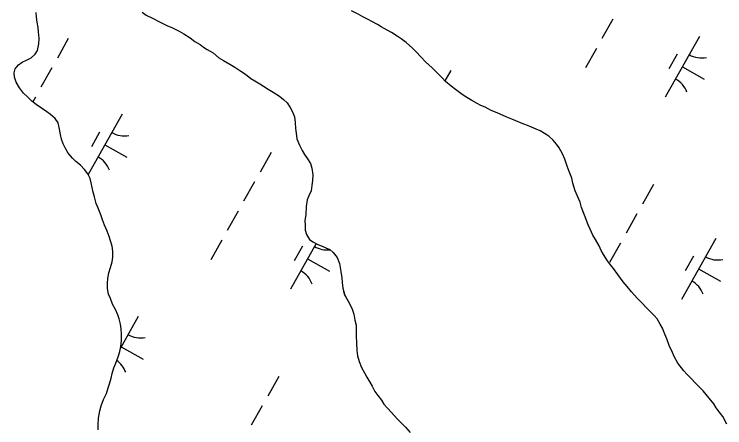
# Model space of a CAD drawing. Extents: x 3913936 to 3933962, y 195330 to 217741.
# Drawn here: x 3930584 to 3931092, y 209417 to 209713 of the extents above; entities that cross this region are included whole.
import ezdxf

# ---------------------------------------------------------------- set-up
doc = ezdxf.new("R2010")
doc.units = 0
doc.layers.add('V-TOPO-SHOR', color=7, linetype='Continuous')
doc.layers.add('V-WETL-SWMP', color=7, linetype='Continuous')

msp = doc.modelspace()

# ---------------------------------------------------------------- linework, layer by layer
at = {"layer": 'V-TOPO-SHOR'}
for points in [[(3930583.82, 209670.51), (3930584.58, 209673.56), (3930586.79, 209676.3), (3930589.43, 209678.17), (3930592.65, 209679.59), (3930595.87, 209681.44), (3930598.81, 209684.03), (3930600.44, 209686.63), (3930601.51, 209691.28), (3930601.56, 209695.21), (3930601.17, 209700.01), (3930600.92, 209703.07), (3930600.23, 209706.86), (3930599.69, 209710.51), (3930599.58, 209713.86)], [(3930675.26, 209714.04), (3930678.29, 209711.97), (3930682.64, 209709.6), (3930688.28, 209706.77), (3930693.06, 209704.53), (3930696.97, 209702.89), (3930701.75, 209700.36), (3930705.07, 209698.43), (3930709.55, 209695.62), (3930713.02, 209693.11), (3930716.78, 209690.88), (3930719.23, 209688.96), (3930721.83, 209687.33), (3930726.02, 209684.81), (3930730.21, 209681.42), (3930733.39, 209679.49), (3930738.02, 209676.82), (3930741.49, 209674.74), (3930745.82, 209671.79), (3930749.15, 209669.71), (3930753.04, 209666.61), (3930755.93, 209664.83), (3930759.4, 209662.76), (3930762.15, 209661.13), (3930765.47, 209658.91), (3930769.09, 209656.83), (3930773.57, 209653.87), (3930776.45, 209651.51), (3930778.9, 209649.15), (3930781.05, 209645.78), (3930782.76, 209642.71), (3930784.18, 209639.05), (3930784.71, 209635.12), (3930784.96, 209630.75), (3930785.36, 209627.4), (3930786.04, 209623.32), (3930787.73, 209618.79), (3930789.73, 209615.12), (3930791.31, 209612.34), (3930793.6, 209609.11), (3930795.6, 209605.74), (3930796.73, 209602.53), (3930797.4, 209597.72), (3930797.21, 209593.65), (3930796.74, 209590.16), (3930796.11, 209586.24), (3930794.61, 209582.61), (3930793.42, 209579.72), (3930792.64, 209575.07), (3930792.29, 209569.25), (3930791.65, 209564.74), (3930791.77, 209561.69), (3930791.87, 209558.19), (3930792.85, 209554.98), (3930795, 209551.46), (3930797.46, 209549.69), (3930800.93, 209547.91), (3930803.97, 209546.71), (3930806.72, 209545.51)], [(3931029.26, 209509.56), (3931025.34, 209514.08), (3931022.07, 209517.92), (3931019.3, 209521.26), (3931015.38, 209526.43), (3931012.28, 209530.6), (3931010.16, 209533.44), (3931008.04, 209536.28), (3931005.28, 209540.78), (3931003.65, 209543.61), (3931002.2, 209546.94), (3930999.6, 209551.43), (3930997.65, 209554.43), (3930995.71, 209558.76), (3930994.25, 209561.92), (3930991.68, 209568.9), (3930989.59, 209574.38), (3930988.47, 209578.04), (3930986.54, 209582.36), (3930984.93, 209586.35), (3930983.33, 209591.67), (3930982.54, 209595.32), (3930980.61, 209599.97), (3930979.33, 209603.96), (3930977.56, 209608.94), (3930975.94, 209612.6), (3930973.51, 209616.93), (3930971.55, 209619.6), (3930969.27, 209622.44), (3930966.16, 209625.29), (3930963.03, 209627.31), (3930959.91, 209629.16), (3930957.11, 209630.35), (3930952.17, 209632.4), (3930947.06, 209634.44), (3930942.61, 209636.31), (3930939.64, 209637.5), (3930936.18, 209639.02), (3930931.4, 209641.06), (3930928.11, 209642.59), (3930924.98, 209643.78), (3930920.54, 209645.98), (3930917.57, 209647.34), (3930914.77, 209648.7), (3930910.99, 209650.89), (3930906.22, 209653.59), (3930903.1, 209655.78), (3930899.32, 209658.63), (3930896.37, 209660.98), (3930892.27, 209664.34), (3930889.65, 209667.18), (3930885.72, 209671.19), (3930882.61, 209674.21), (3930878.02, 209678.56), (3930874.75, 209681.91), (3930870.99, 209685.76), (3930868.53, 209688.27), (3930864.11, 209692.29), (3930860.5, 209694.98), (3930857.7, 209696.83), (3930853.59, 209699.35), (3930850.47, 209701.21), (3930846.35, 209703.4), (3930843.56, 209705.09), (3930839.61, 209707.29), (3930836.98, 209708.8), (3930833.2, 209710.67), (3930829.9, 209712.52), (3930825.13, 209714.89)], [(3930643.89, 209415.44), (3930643.93, 209418.94), (3930643.98, 209423.59), (3930645.05, 209428.82), (3930646.11, 209432.59), (3930647.76, 209436.94), (3930649.7, 209441.43), (3930650.91, 209445.35), (3930651.96, 209448.25), (3930653.17, 209452.31), (3930653.93, 209455.5), (3930655.14, 209459.71), (3930656.49, 209463.04), (3930658.29, 209468.26), (3930659.35, 209471.45), (3930659.97, 209474.94), (3930660.45, 209479.3), (3930660.5, 209483.67), (3930660.25, 209487.6), (3930659.71, 209490.8), (3930658.88, 209494.6), (3930657.89, 209497.67), (3930656.18, 209501.32), (3930654.19, 209505.28), (3930652.63, 209509.22), (3930651.36, 209512.44), (3930650.53, 209516.38), (3930650.42, 209520.16), (3930650.75, 209523.51), (3930651.38, 209527.58), (3930652.59, 209531.49), (3930653.8, 209535.55), (3930654.41, 209538.75), (3930654.46, 209543.11), (3930653.77, 209546.61), (3930652.79, 209550.41), (3930651.81, 209553.48), (3930650.25, 209557.28), (3930648.41, 209561.66), (3930647, 209565.61), (3930645.72, 209568.97), (3930643.88, 209573.79), (3930642.46, 209577.3), (3930641.21, 209581.97), (3930640.37, 209585.18), (3930639.68, 209588.69), (3930638.84, 209592.04), (3930638.15, 209595.11), (3930636.44, 209598.47), (3930634, 209601.55), (3930631.27, 209604.64), (3930627.95, 209607.15), (3930625.5, 209609.51), (3930622.48, 209613.18), (3930620.2, 209616.99), (3930618.77, 209619.92), (3930617.65, 209623.28), (3930616.96, 209626.63), (3930615.99, 209631.59), (3930615.15, 209634.8), (3930613.15, 209637.88), (3930609.84, 209640.83), (3930607.24, 209642.75), (3930603.33, 209645.27), (3930599.58, 209648.07), (3930596.41, 209650.43), (3930593.24, 209653.38), (3930590.35, 209656.18), (3930587.49, 209659.99), (3930585.2, 209663.95), (3930583.93, 209667.46), (3930583.82, 209670.51)], [(3930806.72, 209545.51), (3930809.62, 209544.17), (3930811.93, 209542.11), (3930814.8, 209538.58), (3930816.35, 209534.2), (3930817.45, 209528.51), (3930817.99, 209524.14), (3930818.24, 209520.79), (3930818.78, 209516.56), (3930819.9, 209512.33), (3930821.6, 209508.96), (3930823.6, 209505.59), (3930825.6, 209501.64), (3930826.58, 209498.14), (3930827.4, 209493.77), (3930828.24, 209490.11), (3930828.35, 209487.06), (3930828.3, 209482.4), (3930828.54, 209477.6), (3930828.77, 209472.06), (3930829.31, 209468.27), (3930830.43, 209464.19), (3930832.13, 209459.95), (3930834.27, 209456.14), (3930835.98, 209453.06), (3930838.12, 209449.4), (3930839.69, 209446.62), (3930841.69, 209442.81), (3930843.84, 209439.88), (3930846.42, 209436.5), (3930848.14, 209433.72), (3930850.87, 209430.78), (3930853.6, 209427.84), (3930857.77, 209423.13), (3930860.94, 209419.9), (3930863.53, 209417.25), (3930866.98, 209413.43)], [(3931093.48, 209419.48), (3931090.57, 209424.98), (3931087.96, 209428.31), (3931085.84, 209431.15), (3931084.04, 209433.82), (3931080.78, 209437.99), (3931078.66, 209440.66), (3931076.54, 209443.33), (3931072.93, 209446.68), (3931070.48, 209449.19), (3931068.19, 209451.7), (3931064.91, 209455.05), (3931062.62, 209457.56), (3931058.38, 209462.9), (3931055.78, 209467.73), (3931054.49, 209470.56), (3931052.23, 209475.71), (3931050.46, 209480.36), (3931049.01, 209483.86), (3931047.4, 209488.01), (3931045.78, 209491.01), (3931043.67, 209494.67), (3931041.54, 209497.02), (3931038.27, 209500.2), (3931035.81, 209502.7), (3931032.87, 209505.88), (3931029.26, 209509.56)]]:
    msp.add_lwpolyline(points, dxfattribs=at)
at = {"layer": 'V-WETL-SWMP'}
for p, q in [((3931011.95, 209709.05), (3931004.11, 209695.11)), ((3930622.5, 209695.16), (3930614.66, 209681.21)), ((3931073.88, 209696.7), (3931049.38, 209653.12)), ((3931000.19, 209688.13), (3930992.35, 209674.19)), ((3931057.84, 209683.92), (3931051.96, 209673.46)), ((3931061.63, 209674.91), (3931077.32, 209666.09)), ((3930610.74, 209674.24), (3930602.9, 209660.29)), ((3930895.94, 209672.23), (3930891.79, 209664.85)), ((3930598.98, 209653.31), (3930597.08, 209649.93)), ((3930660.91, 209640.96), (3930636.72, 209597.93)), ((3930644.87, 209628.18), (3930638.99, 209617.72)), ((3930648.66, 209619.17), (3930664.35, 209610.35)), ((3930767.5, 209613.65), (3930759.66, 209599.7)), ((3930755.74, 209592.73), (3930747.9, 209578.78)), ((3931040.93, 209590.72), (3931033.09, 209576.77)), ((3930743.98, 209571.81), (3930736.14, 209557.86)), ((3931029.17, 209569.8), (3931021.33, 209555.85)), ((3930732.22, 209550.88), (3930724.38, 209536.94)), ((3930799.76, 209548.51), (3930781.41, 209515.87)), ((3931017.41, 209548.88), (3931009.57, 209534.93)), ((3931085.51, 209552.23), (3931061.01, 209508.65)), ((3930789.87, 209546.67), (3930783.99, 209536.21)), ((3930793.66, 209537.66), (3930809.35, 209528.84)), ((3931069.47, 209539.45), (3931063.59, 209528.99)), ((3931073.26, 209530.44), (3931088.95, 209521.62)), ((3930672.54, 209496.49), (3930659.76, 209473.75)), ((3930660.29, 209474.7), (3930675.98, 209465.88)), ((3930772.96, 209453.47), (3930765.12, 209439.52)), ((3930761.2, 209432.55), (3930753.36, 209418.6))]:
    msp.add_line(p, q, dxfattribs=at)
for points in [[(3930586.79, 209676.3), (3930589.43, 209678.17), (3930592.65, 209679.58), (3930595.87, 209681.44), (3930598.81, 209684.03), (3930600.44, 209686.63), (3930601.51, 209691.28), (3930601.56, 209695.21), (3930601.17, 209700.01), (3930600.91, 209703.07), (3930600.23, 209706.86), (3930599.69, 209710.51), (3930599.58, 209713.86)], [(3930675.26, 209714.04), (3930678.29, 209711.97), (3930682.64, 209709.6), (3930688.28, 209706.77), (3930693.06, 209704.53), (3930696.97, 209702.89), (3930701.75, 209700.36), (3930705.07, 209698.43), (3930709.55, 209695.62), (3930713.02, 209693.11), (3930716.78, 209690.88), (3930719.23, 209688.96), (3930721.83, 209687.33), (3930726.02, 209684.81), (3930730.21, 209681.42), (3930733.39, 209679.49), (3930738.02, 209676.82), (3930741.49, 209674.74), (3930745.82, 209671.79), (3930749.15, 209669.71), (3930753.04, 209666.61), (3930755.93, 209664.83), (3930759.4, 209662.76), (3930762.15, 209661.13), (3930765.47, 209658.91), (3930769.09, 209656.83), (3930773.57, 209653.87), (3930776.45, 209651.51), (3930778.9, 209649.15), (3930781.05, 209645.78), (3930782.76, 209642.71), (3930784.18, 209639.05), (3930784.71, 209635.12), (3930784.96, 209630.75), (3930785.36, 209627.4), (3930786.04, 209623.32), (3930787.74, 209618.79), (3930789.73, 209615.12), (3930791.3, 209612.34), (3930793.6, 209609.11), (3930795.6, 209605.74), (3930796.73, 209602.53), (3930797.4, 209597.72), (3930797.21, 209593.65), (3930796.74, 209590.16), (3930796.11, 209586.24), (3930794.62, 209582.61), (3930793.42, 209579.72), (3930792.64, 209575.07), (3930792.29, 209569.25), (3930791.65, 209564.74), (3930791.77, 209561.69), (3930791.87, 209558.19), (3930792.86, 209554.98), (3930795, 209551.46), (3930797.46, 209549.69), (3930800.93, 209547.91), (3930803.97, 209546.71), (3930806.72, 209545.51), (3930809.62, 209544.17), (3930811.93, 209542.11)], [(3931029.27, 209509.56), (3931025.34, 209514.08), (3931022.07, 209517.92), (3931019.3, 209521.26), (3931015.38, 209526.43), (3931012.28, 209530.61), (3931010.16, 209533.44), (3931008.04, 209536.28), (3931005.28, 209540.78), (3931003.65, 209543.61), (3931002.2, 209546.94), (3930999.6, 209551.43), (3930997.65, 209554.43), (3930995.71, 209558.76), (3930994.26, 209561.92), (3930991.68, 209568.9), (3930989.59, 209574.38), (3930988.48, 209578.04), (3930986.54, 209582.36), (3930984.93, 209586.35), (3930983.33, 209591.67), (3930982.54, 209595.32), (3930980.61, 209599.97), (3930979.33, 209603.96), (3930977.56, 209608.94), (3930975.95, 209612.6), (3930973.51, 209616.93), (3930971.55, 209619.6), (3930969.27, 209622.44), (3930966.15, 209625.29), (3930963.03, 209627.31), (3930959.91, 209629.17), (3930957.11, 209630.35), (3930952.16, 209632.4), (3930947.06, 209634.44), (3930942.61, 209636.31), (3930939.64, 209637.5), (3930936.18, 209639.03), (3930931.4, 209641.06), (3930928.11, 209642.59), (3930924.98, 209643.78), (3930920.54, 209645.98), (3930917.57, 209647.34), (3930914.77, 209648.7), (3930910.99, 209650.89), (3930906.22, 209653.59), (3930903.1, 209655.77), (3930899.32, 209658.63), (3930896.37, 209660.98), (3930892.27, 209664.34), (3930889.65, 209667.18), (3930885.72, 209671.19), (3930882.61, 209674.21), (3930878.02, 209678.56), (3930874.75, 209681.91), (3930870.99, 209685.76), (3930868.53, 209688.27), (3930864.11, 209692.29), (3930860.5, 209694.97), (3930857.7, 209696.83), (3930853.59, 209699.35), (3930850.47, 209701.21), (3930846.35, 209703.4), (3930843.56, 209705.09), (3930839.61, 209707.29), (3930836.98, 209708.8), (3930833.19, 209710.67), (3930829.9, 209712.52), (3930825.13, 209714.89)], [(3930643.89, 209415.44), (3930643.92, 209418.94), (3930643.98, 209423.59), (3930645.05, 209428.82), (3930646.11, 209432.59), (3930647.76, 209436.94), (3930649.7, 209441.43), (3930650.91, 209445.35), (3930651.96, 209448.25), (3930653.17, 209452.31), (3930653.93, 209455.5), (3930655.14, 209459.71), (3930656.49, 209463.04), (3930658.29, 209468.26), (3930659.35, 209471.45), (3930659.97, 209474.94), (3930660.45, 209479.3), (3930660.5, 209483.67), (3930660.25, 209487.6), (3930659.71, 209490.81), (3930658.88, 209494.6), (3930657.89, 209497.67), (3930656.18, 209501.32), (3930654.19, 209505.28), (3930652.63, 209509.22), (3930651.36, 209512.44), (3930650.53, 209516.38), (3930650.42, 209520.16), (3930650.75, 209523.51), (3930651.38, 209527.58), (3930652.59, 209531.49), (3930653.79, 209535.55), (3930654.41, 209538.75), (3930654.46, 209543.11), (3930653.77, 209546.61), (3930652.79, 209550.41), (3930651.81, 209553.48), (3930650.25, 209557.28), (3930648.41, 209561.66), (3930646.99, 209565.61), (3930645.72, 209568.97), (3930643.88, 209573.79), (3930642.46, 209577.3), (3930641.21, 209581.97), (3930640.37, 209585.18), (3930639.68, 209588.69), (3930638.84, 209592.04), (3930638.15, 209595.11), (3930636.44, 209598.47), (3930634, 209601.56), (3930631.27, 209604.64), (3930627.95, 209607.15), (3930625.5, 209609.51), (3930622.48, 209613.18), (3930620.2, 209616.99), (3930618.77, 209619.92), (3930617.65, 209623.28), (3930616.96, 209626.63), (3930615.99, 209631.59), (3930615.15, 209634.8), (3930613.15, 209637.88), (3930609.83, 209640.83), (3930607.24, 209642.75), (3930603.33, 209645.27), (3930599.58, 209648.07), (3930596.41, 209650.43), (3930593.24, 209653.38), (3930590.36, 209656.18), (3930587.49, 209659.99), (3930585.2, 209663.95), (3930583.93, 209667.46), (3930583.82, 209670.51), (3930584.58, 209673.56), (3930586.79, 209676.3)], [(3930811.93, 209542.11), (3930814.8, 209538.58), (3930816.35, 209534.2), (3930817.45, 209528.51), (3930817.99, 209524.14), (3930818.24, 209520.79), (3930818.78, 209516.56), (3930819.89, 209512.33), (3930821.6, 209508.96), (3930823.6, 209505.6), (3930825.6, 209501.64), (3930826.58, 209498.14), (3930827.4, 209493.76), (3930828.24, 209490.12), (3930828.35, 209487.06), (3930828.3, 209482.4), (3930828.54, 209477.6), (3930828.77, 209472.06), (3930829.31, 209468.27), (3930830.43, 209464.18), (3930832.12, 209459.95), (3930834.27, 209456.14), (3930835.98, 209453.06), (3930838.12, 209449.4), (3930839.69, 209446.62), (3930841.69, 209442.81), (3930843.84, 209439.88), (3930846.42, 209436.5), (3930848.14, 209433.72), (3930850.87, 209430.78), (3930853.6, 209427.84), (3930857.77, 209423.13), (3930860.94, 209419.9), (3930863.53, 209417.25), (3930866.98, 209413.43)], [(3931093.49, 209419.48), (3931090.57, 209424.97), (3931087.96, 209428.31), (3931085.83, 209431.15), (3931084.04, 209433.82), (3931080.78, 209437.99), (3931078.66, 209440.66), (3931076.54, 209443.33), (3931072.93, 209446.68), (3931070.48, 209449.19), (3931068.19, 209451.7), (3931064.91, 209455.05), (3931062.62, 209457.56), (3931058.38, 209462.9), (3931055.78, 209467.73), (3931054.49, 209470.56), (3931052.23, 209475.71), (3931050.46, 209480.36), (3931049.01, 209483.86), (3931047.4, 209488.01), (3931045.78, 209491.01), (3931043.67, 209494.67), (3931041.54, 209497.02), (3931038.27, 209500.2), (3931035.81, 209502.71), (3931032.87, 209505.88), (3931029.27, 209509.56)]]:
    msp.add_lwpolyline(points, dxfattribs=at)
for centre, start, end in [((3931075.37, 209698.87), 239.8861, 281.4297), ((3931048.3, 209650.72), 19.8861, 61.4297), ((3930662.4, 209643.13), 239.8861, 281.4297), ((3930635.33, 209594.97), 19.8861, 61.4297), ((3930807.4, 209561.62), 239.8861, 277.3425), ((3931087, 209554.4), 239.8861, 281.4297), ((3930780.33, 209513.47), 19.8861, 61.4297), ((3931059.93, 209506.25), 19.8861, 61.4297), ((3930674.03, 209498.66), 239.8861, 281.4297), ((3930646.96, 209450.51), 19.8861, 54.7562)]:
    msp.add_arc(centre, 17.62, start, end, dxfattribs=at)

doc.saveas('drawing.dxf')
